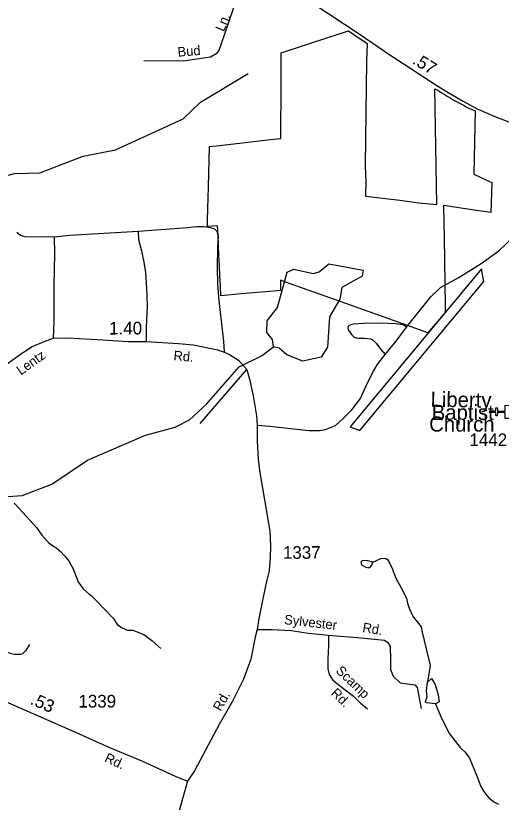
# Model space of a CAD drawing. Extents: x 1473865 to 1648260, y 639067 to 773536.
# Drawn here: x 1537453 to 1542250, y 657671 to 665451 of the extents above; entities that cross this region are included whole.
import ezdxf

# ---------------------------------------------------------------- set-up
doc = ezdxf.new("R2010")
doc.units = 0
for name, color, linetype in [('Exist Aviation Commercial or Municipal Perimeter Paved', 7, 'Continuous'), ('Exist Boundary Political City Limit New', 7, 'Continuous'), ('Exist Cultural Church CELL', 7, 'Continuous'), ('Exist Cultural Church Label', 7, 'Continuous'), ('Exist Hydrographic Creek Single Shore', 7, 'Continuous'), ('Exist Hydrographic Misc Water Feature', 7, 'Continuous'), ('Exist Hydrographic Pond Under 1500 Sq Ft', 7, 'Continuous'), ('Exist Road Non-System Type 51', 7, 'Continuous'), ('Exist Road Non-System Type 51 Label', 7, 'Continuous'), ('Exist Road Primary NC Attributed', 7, 'Continuous'), ('Exist Road Primary NC Service Mileage Hundredths English Label', 7, 'Continuous'), ('Exist Road Secondary Mileage Hundredths English Label', 7, 'Continuous'), ('Exist Road Secondary Type 51 Attributed', 7, 'Continuous'), ('Exist Road Secondary Type 51 Label', 7, 'Continuous'), ('Exist Road Secondary Type 51 Number Label', 7, 'Continuous'), ('Map Preparation Boundary City Limit Buffer Line', 7, 'Continuous')]:
    doc.layers.add(name, color=color, linetype=linetype)

msp = doc.modelspace()

# ---------------------------------------------------------------- linework, layer by layer
at = {"layer": 'Exist Aviation Commercial or Municipal Perimeter Paved'}
msp.add_lwpolyline([(1540854.2, 661349.6), (1542078.3, 662821.4), (1542054.4, 662948), (1540756.8, 661383.4), (1540854.2, 661349.6)], dxfattribs=at)
at = {"layer": 'Exist Boundary Political City Limit New'}
msp.add_lwpolyline([(1541434.9, 663601.5), (1541612.9, 663584.2), (1541595, 664728.4), (1541622.9, 664712.9), (1541648.9, 664696.2), (1541684.9, 664673.7), (1541714.6, 664655.6), (1541751.1, 664634.1), (1541781.4, 664616.8), (1541808.2, 664601.7), (1541838.9, 664585.1), (1541876.4, 664565.2), (1541903.9, 664551.2), (1541931.5, 664537.4), (1541959.2, 664523.9), (1541991.5, 664508.6), (1541979.1, 663884.3), (1542098.2, 663828.8), (1542158, 663800.9), (1542147.5, 663504), (1542006.5, 663523.1), (1541680.1, 663573.7), (1541685.1, 663253.2), (1541695.4, 662584.9), (1541696.2, 662516.5), (1541524.5, 662314.7), (1541479.5, 662330.7), (1541324.6, 662385.9), (1540669.6, 662619.4), (1540127.9, 662812.6), (1540067.8, 662834), (1540067.4, 662734), (1540000, 662727.9), (1539679.9, 662698.8), (1539480.1, 662680.6), (1539475.4, 662780.6), (1539470.6, 662880.7), (1539465.9, 662980.8), (1539461, 663080.8), (1539456.2, 663180.9), (1539451.5, 663280.9), (1539447.1, 663371.8), (1539347, 663366.1), (1539348.8, 663433.1), (1539354.4, 663650.1), (1539357, 663754.9), (1539367.4, 664155.8), (1539467.8, 664166.4), (1540000, 664228.8), (1540072.8, 664237.4), (1540074.4, 664782.9), (1540074.9, 665000.2), (1540075.1, 665083.4), (1540316.5, 665162.1), (1540365.2, 665178), (1540740.1, 665300.1), (1540793.9, 665264.4), (1540923.9, 665177.6), (1540919.4, 665000.2), (1540904.4, 663964.5), (1540911.9, 663815.6), (1540908.1, 663666.9), (1541248.6, 663627.3), (1541434.9, 663601.5)], dxfattribs=at)
at = {"layer": 'Exist Cultural Church CELL'}
msp.add_lwpolyline([(1542287.3, 661467.2), (1542288, 661524.1), (1542211.8, 661525), (1542211.4, 661493), (1542195.4, 661493.3), (1542195.8, 661525.2), (1542135.7, 661526), (1542135.9, 661542), (1542196, 661541.3), (1542196.5, 661573.3), (1542212.4, 661573.1), (1542212, 661541.1), (1542288.2, 661540.1), (1542289, 661597.8), (1542395.4, 661596.4), (1542393.8, 661465.8)], close=True, dxfattribs=at)
at = {"layer": 'Exist Hydrographic Creek Single Shore'}
msp.add_lwpolyline([(1537240.1, 660684.6), (1537516.1, 660705.3), (1537809.1, 660817.6), (1538163.1, 661053.4), (1538734.1, 661301.1), (1539027.1, 661380.6), (1539170.2, 661453.2), (1539339.1, 661607.4), (1539662.2, 661978.3), (1539880.1, 662085.5), (1539998.2, 662175.1)], dxfattribs=at)
at = {"layer": 'Exist Hydrographic Misc Water Feature'}
for points in [[(1534020.1, 663185.2), (1534336.1, 663129.6), (1534643.1, 663015.1), (1534801.1, 663048), (1534926.1, 663035.6), (1535224.1, 662891.7), (1535391.1, 662862.1), (1536132.1, 662834), (1536291.1, 662873.5), (1536401.1, 662946.8), (1536802.1, 663575.5), (1536912.1, 663671.7), (1537105.2, 663736.7), (1537248.1, 663842.2), (1537441.2, 663890.8), (1537691.1, 663895.6), (1538119.2, 664061), (1538437.2, 664123.5), (1539108.1, 664431.6), (1539278.2, 664595.6), (1539749.2, 664878.3)], [(1537437.9, 660628.1), (1537491.1, 660572.9), (1537658.1, 660388.2), (1537709.1, 660311.6), (1537762.1, 660253.1), (1537779.7, 660236.3), (1537829.3, 660201.7), (1537849.2, 660189.8), (1537890.5, 660154.5), (1537938, 660106), (1537973.2, 660061.8), (1538016, 659987), (1538066.1, 659859.7), (1538066, 659853.9), (1538120.7, 659780.6), (1538177.9, 659727.8), (1538185.9, 659726), (1538201.8, 659713.3), (1538249.2, 659667.2), (1538414.4, 659492.4), (1538459.2, 659427.5), (1538503, 659397.1), (1538556.6, 659373.8), (1538608.5, 659372.8), (1538720, 659331.1), (1538799.1, 659272.1), (1538885.7, 659192.4)], [(1540980.1, 660046.3), (1540930.3, 660058.7), (1540908.5, 660061.6), (1540876.4, 660059.8), (1540862.1, 660046.1), (1540867.7, 660023.9), (1540873.6, 660015.5), (1540911.2, 659995.1), (1540927.3, 659993.1), (1540951.4, 659994.3), (1540959.2, 659998.2), (1540971.7, 660016.1), (1540980.1, 660046.3)], [(1540980.1, 660046.3), (1541060.6, 660080.7), (1541092.7, 660086.6), (1541108.7, 660083.8), (1541124.7, 660072), (1541144.3, 660045.4), (1541179, 659970.8), (1541178.8, 659962.6), (1541194.3, 659922.9), (1541211.8, 659882.4), (1541258.3, 659799.4), (1541312.6, 659689.1), (1541323.8, 659640.5), (1541339.2, 659592.6), (1541377.8, 659511.4), (1541393.5, 659487.3), (1541460.2, 659406.3), (1541469.4, 659352), (1541546.3, 659024.6), (1541522.9, 658860.1)], [(1541522.9, 658860.1), (1541560.5, 658895.2), (1541595.6, 658835), (1541625.7, 658734.6), (1541638.2, 658664.4), (1541600.3, 658646.1), (1541512.9, 658654.4), (1541502.9, 658666.9), (1541517.9, 658714.6), (1541512.9, 658772.3), (1541522.9, 658860.1)], [(1541600.3, 658646.1), (1541615.7, 658603.9), (1541660, 658502.9), (1541739.6, 658349.5), (1541845.6, 658213.6), (1541892.8, 658165.1), (1541938, 658108.3), (1542011, 657923), (1542049.7, 657826.3), (1542076.9, 657778.1), (1542106.2, 657737.3), (1542129.9, 657713), (1542183.2, 657672.6), (1542222.8, 657651.2)]]:
    msp.add_lwpolyline(points, dxfattribs=at)
at = {"layer": 'Exist Hydrographic Pond Under 1500 Sq Ft'}
msp.add_lwpolyline([(1539998.2, 662175.1), (1539991.2, 662247.4), (1539934.2, 662317.5), (1539936.1, 662432.3), (1540038.1, 662564.9), (1540135.1, 662914.1), (1540202.2, 662945.6), (1540393.2, 662902.3), (1540452.1, 662917.6), (1540545.1, 662997.8), (1540885.2, 662935.1), (1540876.2, 662876.2), (1540674.2, 662762.1), (1540656.2, 662647.6), (1540553.1, 662472.4), (1540532.1, 662174.1), (1540472.1, 662073.6), (1540288.2, 662034.6), (1540130.1, 662096.9), (1540056.2, 662164), (1539998.2, 662175.1)], dxfattribs=at)
at = {"layer": 'Exist Road Non-System Type 51'}
for points in [[(1539777.3, 665977.1), (1539694.5, 665788.3), (1539603, 665528.1), (1539480.1, 665162), (1539459.3, 665106), (1539432.8, 665072.5), (1539377.2, 665041.9), (1539106.6, 664999.8), (1538717.1, 665004.7)], [(1541315.2, 662371), (1541555.9, 662669.9), (1541648.5, 662762.7), (1541824.3, 662857.4), (1542050.8, 662998.9), (1542225.3, 663125.6), (1542371.7, 663264.7), (1542461.7, 663369.2), (1542498.4, 663404.5), (1542558.8, 663433.2), (1542624.8, 663429.9), (1542874.2, 663393.3), (1543033.7, 663374.2)], [(1537465.1, 663309.3), (1537498.5, 663280.8), (1537540.3, 663268), (1537636.1, 663264.2), (1537740.1, 663266.1), (1537834.2, 663264.4)], [(1537834.2, 663264.4), (1537988.4, 663281.5), (1538663.1, 663318.7)], [(1538663.1, 663318.7), (1538842.3, 663334.1), (1539149.8, 663355.5), (1539242.1, 663364.5), (1539315.9, 663364.4), (1539373.7, 663355.4), (1539417.5, 663342.5), (1539439.1, 663320.1), (1539452, 663269.8), (1539445.9, 663156.1), (1539444.4, 662960.2), (1539447.2, 662794.1), (1539458.2, 662632), (1539504.7, 662231.2), (1539512.9, 662124.2)], [(1538663.1, 663318.7), (1538665.6, 663238.6), (1538695.4, 663126.2), (1538719.3, 663013.9), (1538735.5, 662911.5), (1538746.5, 662755.4), (1538751.3, 662585.4), (1538743.2, 662363.5), (1538743.1, 662228.8)], [(1537834.2, 663264.4), (1537835, 663096.5), (1537829.1, 662784.7), (1537829.7, 662598.6), (1537830.5, 662430.7), (1537821.9, 662262.2)], [(1541315.2, 662371), (1541281.4, 662393.7), (1541203.8, 662403.1), (1541059.9, 662409.8), (1540889.7, 662407), (1540791.7, 662399), (1540765.2, 662392.5), (1540745.4, 662383.7), (1540736.8, 662375.9), (1540733.1, 662367.9), (1540736.6, 662343.8), (1540771.8, 662297.3), (1540797.4, 662272.8), (1540815.8, 662264.8), (1540839.1, 662259.9), (1540899.2, 662260.9), (1540956.9, 662253.8), (1540975.9, 662247.2), (1541014.2, 662210.8), (1541059, 662149.9), (1541102, 662099.2)], [(1541102, 662099.2), (1541210.6, 662233), (1541315.2, 662371)], [(1539839.3, 661402.1), (1539964.8, 661392.7), (1540350.1, 661347.5), (1540455.9, 661347.6), (1540514.2, 661358.4), (1540613, 661398.5), (1540692.3, 661471.1), (1540773.8, 661551.5), (1540857.9, 661663.9), (1540912.2, 661784.8), (1540976.7, 661919.6), (1541024.1, 661996.7), (1541102, 662099.2)], [(1539275, 661417.6), (1539506.6, 661686.2), (1539735.6, 661952)], [(1539839.3, 659380.7), (1539985.2, 659378.9), (1540174.9, 659371.5), (1540345.1, 659344.2), (1540543, 659324.1)], [(1540543, 659324.1), (1540543, 659221.3), (1540535.5, 659090.8), (1540538.3, 658990.8), (1540549.2, 658936.5), (1540586.5, 658880.3), (1540706.7, 658782.5), (1540790.6, 658720), (1540854.6, 658654.5), (1540929.8, 658594.3)], [(1540543, 659324.1), (1540861.3, 659296.5), (1541096.9, 659273.9), (1541129.5, 659251.4), (1541152, 659211.2), (1541154.5, 659083.3), (1541157.1, 658985.5), (1541182.1, 658917.7), (1541249.8, 658852.5), (1541325, 658842.5), (1541397.6, 658832.5), (1541420.2, 658807.4), (1541457.8, 658599.2)], [(1537588.6, 659230.2), (1537551.4, 659170.9), (1537520.7, 659139.5), (1537497.6, 659131.4), (1537438, 659132.6), (1537406.9, 659139.8), (1537329.5, 659173.2), (1537287.8, 659186), (1537264, 659188.7), (1537246.1, 659181.9), (1537232.5, 659166.1), (1537220.2, 659101.1), (1537174.1, 658751.3)]]:
    msp.add_lwpolyline(points, dxfattribs=at)
at = {"layer": 'Exist Road Primary NC Attributed'}
msp.add_lwpolyline([(1540390.7, 665571.2), (1540857.6, 665266.1), (1541140.1, 665072.1), (1541355.2, 664928.7), (1541576.4, 664782.5), (1541710.8, 664700), (1541873, 664606.9), (1542011.5, 664530.2), (1542186.1, 664455.1), (1542366.8, 664385.6), (1542599.1, 664307.3), (1542780, 664249.8), (1543066.1, 664148.4)], dxfattribs=at)
at = {"layer": 'Exist Road Secondary Type 51 Attributed'}
for points in [[(1537172.7, 661870.5), (1537476.6, 662086.7), (1537610.2, 662174.2), (1537749.3, 662235.6), (1537821.9, 662262.2), (1537967.8, 662263.4), (1538313.4, 662244.9), (1538565, 662228.2), (1538743.1, 662228.8), (1539060.6, 662208.8), (1539206.3, 662196), (1539451.4, 662147.3), (1539512.9, 662124.2), (1539564.5, 662101.2), (1539655.4, 662045.5), (1539735.6, 661952), (1539761.8, 661855.5), (1539798.8, 661692.8), (1539833, 661494.2), (1539839.3, 661402.1), (1539838.4, 661246.2), (1539846.9, 661062.2), (1539866.4, 660931.7), (1539963.6, 660354.1), (1539970.1, 660211.8), (1539967.8, 660085.8), (1539964.6, 660056.3), (1539956.4, 659960.6), (1539931, 659855), (1539921.5, 659811.8), (1539859.6, 659504.3), (1539839.3, 659380.7), (1539819.7, 659303), (1539775.8, 659088), (1539704.1, 658887.4), (1539591.2, 658664.9), (1539464, 658439.1), (1539219.2, 657980.7), (1539150.4, 657879.4)], [(1536593.9, 658942.3), (1536908.2, 658858.3), (1537174.1, 658751.3), (1537295, 658691), (1538050.5, 658360.8), (1538379.6, 658212.5), (1538705.1, 658076.5), (1539028.2, 657928.3), (1539150.4, 657879.4)], [(1539150.4, 657879.4), (1539076.5, 657623.6), (1539002.8, 657368.2), (1538895.8, 657002.3), (1538860.1, 656854.5)]]:
    msp.add_lwpolyline(points, dxfattribs=at)
at = {"layer": 'Map Preparation Boundary City Limit Buffer Line'}
msp.add_lwpolyline([(1541434.9, 663601.5), (1541612.9, 663584.2), (1541595, 664728.4), (1541622.9, 664712.9), (1541648.9, 664696.2), (1541684.9, 664673.7), (1541714.6, 664655.6), (1541751.1, 664634.1), (1541781.4, 664616.8), (1541808.2, 664601.7), (1541838.9, 664585.1), (1541876.4, 664565.2), (1541903.9, 664551.2), (1541931.5, 664537.4), (1541959.2, 664523.9), (1541991.5, 664508.6), (1541979.1, 663884.3), (1542098.2, 663828.8), (1542158, 663800.9), (1542147.5, 663504), (1542006.5, 663523.1), (1541680.1, 663573.7), (1541685.1, 663253.2), (1541695.4, 662584.9), (1541696.2, 662516.5), (1541524.5, 662314.7), (1541479.5, 662330.7), (1541324.6, 662385.9), (1540669.6, 662619.4), (1540127.9, 662812.6), (1540067.8, 662834), (1540067.4, 662734), (1540000, 662727.9), (1539679.9, 662698.8), (1539480.1, 662680.6), (1539475.4, 662780.6), (1539470.6, 662880.7), (1539465.9, 662980.8), (1539461, 663080.8), (1539456.2, 663180.9), (1539451.5, 663280.9), (1539447.1, 663371.8), (1539347, 663366.1), (1539348.8, 663433.1), (1539354.4, 663650.1), (1539357, 663754.9), (1539367.4, 664155.8), (1539467.8, 664166.4), (1540000, 664228.8), (1540072.8, 664237.4), (1540074.4, 664782.9), (1540074.9, 665000.2), (1540075.1, 665083.4), (1540316.5, 665162.1), (1540365.2, 665178), (1540740.1, 665300.1), (1540793.9, 665264.4), (1540923.9, 665177.6), (1540919.4, 665000.2), (1540904.4, 663964.5), (1540911.9, 663815.6), (1540908.1, 663666.9), (1541248.6, 663627.3), (1541434.9, 663601.5)], dxfattribs=at)

# ---------------------------------------------------------------- texts
at = {"layer": 'Exist Cultural Church Label'}
for s, rotation, p in [('Liberty', 359.02622, (1541550.5, 661583.3)), ('Baptist', 0.00002, (1541563.3, 661452.2)), ('Church', 0.00002, (1541537.8, 661337.2))]:
    msp.add_text(s, height=150, rotation=rotation, dxfattribs=at).set_placement(p)
at = {"layer": 'Exist Road Non-System Type 51 Label'}
for s, rotation, p in [('Ln.', 67.22934, (1539508.4, 665286.5)), ('Bud', 4.29331, (1539056.1, 665045.4)), ('Sylvester', 353.72437, (1540101.9, 659433.1)), ('Rd.', 351.04815, (1540874.2, 659355.4)), ('Scamp', 316.10346, (1540609.1, 658963)), ('Rd.', 316.10346, (1540560.2, 658741.6))]:
    msp.add_text(s, height=95, rotation=rotation, dxfattribs=at).set_placement(p)
at = {"layer": 'Exist Road Primary NC Service Mileage Hundredths English Label'}
msp.add_text('.57', height=125, rotation=328.44044, dxfattribs=at).set_placement((1541363.3, 664982.9))
at = {"layer": 'Exist Road Secondary Mileage Hundredths English Label'}
for s, rotation, p in [('1.40', 0.19631, (1538376, 662297.6)), ('.53', 336.39218, (1537587.3, 658645.1))]:
    msp.add_text(s, height=125, rotation=rotation, dxfattribs=at).set_placement(p)
at = {"layer": 'Exist Road Secondary Type 51 Label'}
for s, rotation, p in [('Rd.', 354.99873, (1539009, 662043.7)), ('Lentz', 35.42542, (1537503.5, 661891.2)), ('Rd.', 60.48079, (1539477.8, 658564.6)), ('Rd.', 335.36578, (1538322.9, 658076.1))]:
    msp.add_text(s, height=95, rotation=rotation, dxfattribs=at).set_placement(p)
at = {"layer": 'Exist Road Secondary Type 51 Number Label'}
for s, p in [('1442', (1541936.6, 661193.7)), ('1337', (1540093.3, 660079.3)), ('1339', (1538072.5, 658608.4))]:
    msp.add_text(s, height=125, dxfattribs=at).set_placement(p)

doc.saveas('drawing.dxf')
